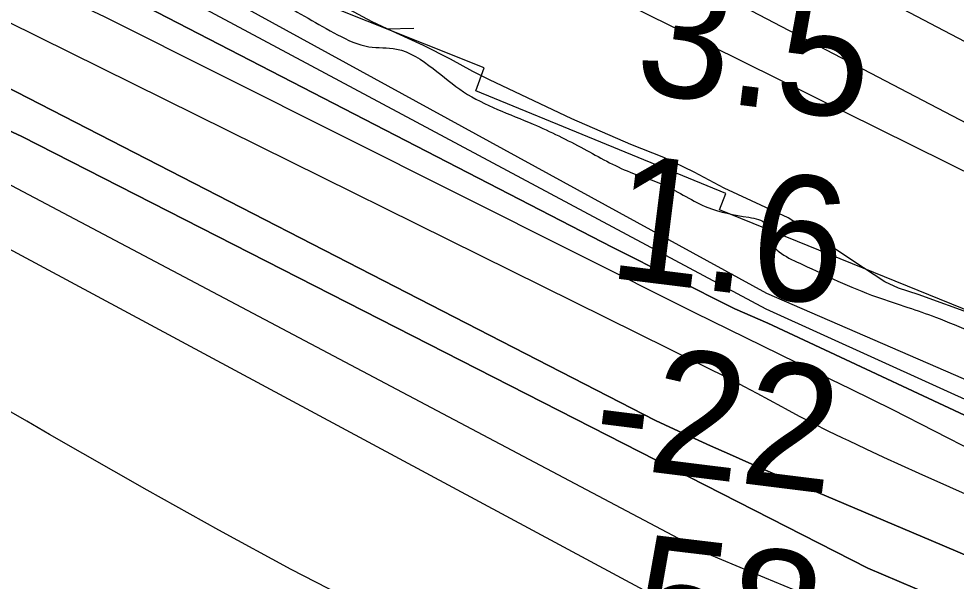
# Model space of a CAD drawing. Extents: x 3855477 to 3893699, y 299188 to 325115.
# Drawn here: x 3869452.2 to 3869952, y 312894.2 to 313194.1 of the extents above; entities that cross this region are included whole.
import ezdxf

# ---------------------------------------------------------------- set-up
doc = ezdxf.new("R2010")
doc.units = 0
for name, color, linetype in [('V-LEVE-TOET', 7, 'Continuous'), ('V-RIVR-EDGE', 7, 'Continuous'), ('V-RIVR-RANG', 7, 'Continuous'), ('V-RRAP-FSHR', 7, 'Continuous'), ('V-RRAP-RVMT', 7, 'Continuous'), ('V-TOPO-DPTH', 7, 'Continuous'), ('V-TOPO-MAJR', 7, 'Continuous'), ('V-TOPO-MINR', 7, 'Continuous'), ('V-TOPO-WATR', 7, 'Continuous'), ('V-WETL-SWMP', 7, 'Continuous')]:
    doc.layers.add(name, color=color, linetype=linetype)

msp = doc.modelspace()

# ---------------------------------------------------------------- linework, layer by layer
at = {"layer": 'V-LEVE-TOET'}
msp.add_lwpolyline([(3870483.83, 312930.45), (3870400.03, 312970.62), (3870282.49, 313030.62), (3870168.2, 313087.33), (3870089.66, 313121.34), (3869985.9, 313166.56), (3869890.75, 313216.6), (3869788.66, 313268.33), (3869723.6, 313302.66), (3869654.42, 313332.93), (3869647.09, 313334.62), (3869639.34, 313335.49), (3869634.83, 313333.07), (3869631.11, 313325.34), (3869634.31, 313315.93), (3869661.91, 313294.11), (3869795.29, 313223.39), (3870005.53, 313113.36), (3870137.31, 313047.55), (3870273.98, 312980.07), (3870450.12, 312896.4), (3870679.92, 312781.34)], dxfattribs=at)
at = {"layer": 'V-RIVR-EDGE'}
msp.add_spline([(3867582.29, 314425.34), (3867570.7, 314413.42), (3867561.9, 314399.49), (3867550.32, 314391.15), (3867541.15, 314390.38), (3867531.59, 314390.4), (3867522.02, 314390.02), (3867512.44, 314382.87), (3867495.68, 314373.35), (3867474.93, 314362.64), (3867471.72, 314356.27), (3867471.71, 314349.9), (3867475.67, 314341.92), (3867482.44, 314337.52), (3867500.36, 314332.29), (3867521.43, 314311.91), (3867531.76, 314299.93), (3867548.07, 314284.35), (3867556.42, 314277.55), (3867575.52, 314264.75), (3867584.26, 314254.37), (3867636.39, 314222.36), (3867672.99, 314198.35), (3867705.22, 314175.56), (3867737.06, 314158.34), (3867766.11, 314143.52), (3867790, 314131.11), (3867850.11, 314105.46), (3867890.7, 314081.84), (3867921.35, 314066.22), (3867959.17, 314047), (3867986.24, 314034.98), (3868009.33, 314026.95), (3868028.43, 314015.34), (3868064.65, 313995.73), (3868104.06, 313976.1), (3868147.04, 313952.48), (3868180.87, 313935.26), (3868208.33, 313918.45), (3868219.07, 313910.46), (3868229.43, 313907.64), (3868250.13, 313899.62), (3868271.22, 313888.41), (3868285.55, 313877.61), (3868302.66, 313868.01), (3868316.59, 313862.79), (3868322.16, 313856.4), (3868330.11, 313849.21), (3868343.24, 313840.81), (3868349.61, 313837.6), (3868358.36, 313830.41), (3868387.79, 313805.23), (3868410.06, 313784.84), (3868456.61, 313753.64), (3868485.26, 313737.23), (3868537.4, 313710), (3868597.13, 313686.74), (3868646.49, 313665.9), (3868711.78, 313634.65), (3868749.19, 313615.03), (3868765.51, 313608.21), (3868796.55, 313589.01), (3868822.83, 313577.78), (3868848.31, 313567.76), (3868871, 313559.73), (3868898.47, 313545.31), (3868915.58, 313535.31), (3868960.56, 313512.88), (3869001.15, 313489.66), (3869041.75, 313467.64), (3869087.54, 313451.99), (3869121.39, 313439.95), (3869149.26, 313428.72), (3869214.54, 313397.47), (3869284.6, 313363.42), (3869330.76, 313336.21), (3869378.92, 313312.18), (3869402.01, 313300.56), (3869415.93, 313289.37), (3869427.46, 313279.38), (3869443.78, 313271.37), (3869462.89, 313262.55), (3869493.56, 313253.71), (3869509.87, 313244.9), (3869519.81, 313235.71), (3869534.94, 313226.11), (3869554.85, 313222.87), (3869566.01, 313222.84), (3869573.57, 313215.65), (3869591.07, 313203.25), (3869622.11, 313185.64), (3869638.84, 313179.22), (3869653.58, 313177.99), (3869673.08, 313167.58), (3869689.39, 313155.18), (3869726.41, 313137.96), (3869753.48, 313124.74), (3869778.16, 313112.32), (3869796.08, 313105.5), (3869819.56, 313093.49), (3869841.47, 313088.25), (3869850.23, 313084.64), (3869851.8, 313078.26), (3869870.1, 313063.07), (3869888.81, 313054.26), (3869909.51, 313045.84), (3869926.24, 313040.22), (3869940.97, 313035), (3869980.78, 313019.36), (3870015.83, 313008.91), (3870055.23, 312989.29), (3870088.68, 312974.46), (3870109.39, 312969.23), (3870136.07, 312959.99), (3870160.36, 312952.36), (3870180.66, 312942.35), (3870199.36, 312931.14), (3870228.02, 312916.33), (3870260.26, 312899.91), (3870278.95, 312884.32), (3870286.52, 312882.7), (3870300.85, 312877.49), (3870314.37, 312863.9), (3870325.91, 312854.71), (3870335.87, 312853.09), (3870357.77, 312847.86), (3870378.08, 312839.04), (3870391.21, 312830.24), (3870400.36, 312825.83), (3870408.33, 312825.01), (3870427.03, 312814.21), (3870437.39, 312810.99), (3870458.09, 312802.17), (3870488.75, 312790.54), (3870513.44, 312784.9), (3870539.32, 312774.87), (3870566.4, 312763.65), (3870603.03, 312751.2), (3870627.72, 312744.37), (3870669.53, 312730.31), (3870694.62, 312723.48), (3870723.29, 312712.65), (3870753.96, 312705.79), (3870781.04, 312694.57), (3870802.95, 312692.52), (3870822.08, 312692.87), (3870839.61, 312692.43), (3870852.76, 312690.41), (3870865.89, 312682), (3870876.65, 312679.19), (3870890.59, 312676.76)], degree=3, dxfattribs=at)
at = {"layer": 'V-RRAP-FSHR'}
msp.add_lwpolyline([(3871602.87, 313190.2), (3871185.8, 312936.48), (3870905.92, 312770.89), (3870843.23, 312744.92), (3870807.14, 312741.17), (3870750.94, 312744.78), (3870697.25, 312759.19), (3870568.11, 312806.07), (3870416.59, 312877.07), (3870181.27, 313001.46), (3869748.65, 313215.72), (3869431.78, 313373.7), (3868927.11, 313605.24), (3868538.28, 313795.44), (3868231.97, 313919.82), (3868099.9, 313980.44), (3867809.06, 314124.21), (3867706.83, 314178.67)], dxfattribs=at)
at = {"layer": 'V-RRAP-RVMT'}
for p, q in [((3869700.33, 313167.94), (3869565.34, 313222.01)), ((3869695.97, 313155.79), (3869700.33, 313167.94)), ((3869829.11, 313101.04), (3869695.97, 313155.79)), ((3869825.75, 313092.2), (3869829.11, 313101.04)), ((3869961.03, 313037.3), (3869825.75, 313092.2))]:
    msp.add_line(p, q, dxfattribs=at)
at = {"layer": 'V-TOPO-DPTH'}
for points in [[(3871788.78, 312574.43), (3871135.21, 312612.09), (3871133.06, 312611.63), (3871132.26, 312611.78), (3871131.98, 312611.97), (3871131.86, 312612.08), (3870301.38, 312853.86), (3870297.67, 312854.81), (3870293.99, 312855.86), (3870290.35, 312857.06), (3870286.74, 312858.35), (3870283.23, 312859.86), (3870279.81, 312861.54), (3869851.1, 313047.71), (3869392.89, 313298.61)], [(3869415.49, 313254.76), (3869768.86, 313072.11), (3869833.93, 313039.5), (3869851.61, 313031.84), (3870257.21, 312841.96), (3870268.72, 312837.95), (3870280.31, 312834.15), (3870291.99, 312830.66), (3870303.74, 312827.38), (3870618.77, 312700.9), (3870621.99, 312698.78), (3871134.74, 312592.96), (3871832.99, 312524.8)], [(3869415.49, 313254.76), (3869768.86, 313072.11), (3869833.93, 313039.5), (3869851.61, 313031.84), (3870257.21, 312841.96), (3870268.72, 312837.95), (3870280.31, 312834.15), (3870291.99, 312830.66), (3870303.74, 312827.38), (3870618.77, 312700.9), (3870621.99, 312698.78), (3871134.74, 312592.96), (3871832.99, 312524.8)], [(3870048.25, 312899.88), (3869932.26, 312951.68), (3869922.83, 312955.93), (3869913.42, 312960.22), (3869904.04, 312964.58), (3869894.67, 312968.99), (3869891.5, 312970.49), (3869883.77, 312974.24), (3869876.09, 312978.09), (3869868.48, 312982.07), (3869860.92, 312986.14), (3869859.09, 312987.15), (3869852.46, 312990.77), (3869845.83, 312994.37), (3869839.18, 312997.94), (3869832.51, 313001.48), (3869446.05, 313192.68)], [(3870048.25, 312899.88), (3869932.26, 312951.68), (3869922.83, 312955.93), (3869913.42, 312960.22), (3869904.04, 312964.58), (3869894.67, 312968.99), (3869891.5, 312970.49), (3869883.77, 312974.24), (3869876.09, 312978.09), (3869868.48, 312982.07), (3869860.92, 312986.14), (3869859.09, 312987.15), (3869852.46, 312990.77), (3869845.83, 312994.37), (3869839.18, 312997.94), (3869832.51, 313001.48), (3869446.05, 313192.68)], [(3869393.91, 313184.35), (3869791.65, 312979.98), (3869801.64, 312975.23), (3869820.91, 312966.47), (3869831.13, 312961.87), (3869841.37, 312957.32), (3869851.65, 312952.85), (3869861.94, 312948.43), (3869944.56, 312913.35), (3869996.17, 312891.38), (3870047.76, 312869.36), (3870099.3, 312847.26), (3870150.83, 312825.1), (3870270.4, 312773.56), (3870275.97, 312771.23), (3870281.57, 312768.98), (3870287.21, 312766.86), (3870292.89, 312764.81), (3870298.6, 312762.84), (3870304.31, 312760.89), (3870310.03, 312758.96), (3870660.87, 312605.22)], [(3870660.87, 312605.22), (3870310.03, 312758.96), (3870304.31, 312760.89), (3870298.6, 312762.84), (3870292.89, 312764.81), (3870287.21, 312766.86), (3870281.57, 312768.98), (3870275.97, 312771.23), (3870270.4, 312773.56), (3870150.83, 312825.1), (3870099.3, 312847.26), (3870047.76, 312869.36), (3869996.17, 312891.38), (3869944.56, 312913.35), (3869861.94, 312948.43), (3869851.65, 312952.85), (3869841.37, 312957.32), (3869831.13, 312961.87), (3869820.91, 312966.47), (3869801.64, 312975.23), (3869791.65, 312979.98), (3869393.91, 313184.35)], [(3869408.33, 313152.35), (3869453.92, 313131.39), (3869904.88, 312901.15), (3869938.3, 312887), (3869971.59, 312872.59), (3870004.71, 312857.77), (3870037.71, 312842.68), (3870094.77, 312816.18), (3870113.88, 312807.26), (3870132.95, 312798.27), (3870151.98, 312789.18), (3870170.98, 312780.04), (3870173.84, 312778.65), (3870191.5, 312770.42), (3870209.32, 312762.56), (3870227.36, 312755.23), (3870245.56, 312748.27), (3870260.43, 312742.84), (3870271.32, 312738.9), (3870282.23, 312735), (3870293.16, 312731.17), (3870304.1, 312727.38), (3870362.61, 312707.34), (3870709.76, 312568.86)], [(3870709.76, 312568.86), (3870362.61, 312707.34), (3870304.1, 312727.38), (3870293.16, 312731.17), (3870282.23, 312735), (3870271.32, 312738.9), (3870260.43, 312742.84), (3870245.56, 312748.27), (3870227.36, 312755.23), (3870209.32, 312762.56), (3870191.5, 312770.42), (3870173.84, 312778.65), (3870170.98, 312780.04), (3870151.98, 312789.18), (3870132.95, 312798.27), (3870113.88, 312807.26), (3870094.77, 312816.18), (3870037.71, 312842.68), (3870004.71, 312857.77), (3869971.59, 312872.59), (3869938.3, 312887), (3869904.88, 312901.15), (3869453.92, 313131.39), (3869408.33, 313152.35)]]:
    msp.add_lwpolyline(points, dxfattribs=at)
at = {"layer": 'V-TOPO-MAJR'}
msp.add_lwpolyline([(3871939.21, 312369.16), (3871209.99, 312487.64), (3870765.08, 312525.47), (3870759.91, 312527.73), (3870754.7, 312529.9), (3870749.4, 312531.76), (3870744.02, 312533.31), (3870738.54, 312534.4), (3870732.97, 312535.18), (3870296.81, 312695.9), (3870282.95, 312700.92), (3870269.12, 312706.03), (3870255.31, 312711.2), (3870187.34, 312736.89), (3869911.02, 312869.46), (3869895.94, 312876.46), (3869880.72, 312883.13), (3869865.39, 312889.58), (3869850.01, 312895.93), (3869834.67, 312902.34), (3869819.36, 312908.85), (3869423.85, 313117.93)], dxfattribs=at)
at = {"layer": 'V-TOPO-MINR'}
for points in [[(3871768.72, 312562.31), (3871129.53, 312602.24), (3870665.92, 312721.3), (3870291.07, 312843.74), (3870285.5, 312845.2), (3870279.95, 312846.76), (3870274.46, 312848.48), (3870268.99, 312850.3), (3870260.15, 312853.38), (3869850.71, 313039.24), (3869403.46, 313278.55)], [(3871832.99, 312524.8), (3871134.74, 312592.96), (3870621.99, 312698.78), (3870618.77, 312700.9), (3870303.74, 312827.38), (3870291.99, 312830.66), (3870280.31, 312834.15), (3870268.72, 312837.95), (3870257.21, 312841.96), (3869851.61, 313031.84), (3869833.93, 313039.5), (3869768.86, 313072.11), (3869415.49, 313254.76)], [(3871832.32, 312505.77), (3871134.95, 312580.89), (3870651.28, 312675.6), (3870317.52, 312808.98), (3870299.06, 312814.47), (3870280.7, 312820.28), (3870262.49, 312826.56), (3870244.4, 312833.16), (3869984.71, 312951.31), (3869962.63, 312962.88), (3869940.47, 312974.3), (3869918.2, 312985.51), (3869895.86, 312996.58), (3869885.21, 313001.79), (3869867.06, 313010.66), (3869848.92, 313019.53), (3869830.76, 313028.39), (3869812.61, 313037.24), (3869498.28, 313194.96), (3869473.77, 313206.73), (3869449, 313217.95)], [(3870048.25, 312899.88), (3869932.26, 312951.68), (3869922.83, 312955.93), (3869913.42, 312960.22), (3869904.04, 312964.58), (3869894.67, 312968.99), (3869891.5, 312970.49), (3869883.77, 312974.24), (3869876.09, 312978.09), (3869868.48, 312982.07), (3869860.92, 312986.14), (3869859.09, 312987.15), (3869852.46, 312990.77), (3869845.83, 312994.37), (3869839.18, 312997.94), (3869832.51, 313001.48), (3869446.05, 313192.68)], [(3870660.87, 312605.22), (3870310.03, 312758.96), (3870304.31, 312760.89), (3870298.6, 312762.84), (3870292.89, 312764.81), (3870287.21, 312766.86), (3870281.57, 312768.98), (3870275.97, 312771.23), (3870270.4, 312773.56), (3870150.83, 312825.1), (3870099.3, 312847.26), (3870047.76, 312869.36), (3869996.17, 312891.38), (3869944.56, 312913.35), (3869861.94, 312948.43), (3869851.65, 312952.85), (3869841.37, 312957.32), (3869831.13, 312961.87), (3869820.91, 312966.47), (3869801.64, 312975.23), (3869791.65, 312979.98), (3869393.91, 313184.35)], [(3870709.76, 312568.86), (3870362.61, 312707.34), (3870304.1, 312727.38), (3870293.16, 312731.17), (3870282.23, 312735), (3870271.32, 312738.9), (3870260.43, 312742.84), (3870245.56, 312748.27), (3870227.36, 312755.23), (3870209.32, 312762.56), (3870191.5, 312770.42), (3870173.84, 312778.65), (3870170.98, 312780.04), (3870151.98, 312789.18), (3870132.95, 312798.27), (3870113.88, 312807.26), (3870094.77, 312816.18), (3870037.71, 312842.68), (3870004.71, 312857.77), (3869971.59, 312872.59), (3869938.3, 312887), (3869904.88, 312901.15), (3869453.92, 313131.39), (3869408.33, 313152.35)], [(3871965.5, 312345.33), (3871253.28, 312470.26), (3870776.91, 312456.05), (3870296.91, 312658.75), (3870294.04, 312661.42), (3870292.32, 312662.36), (3870291.4, 312662.74), (3870288.45, 312663.81), (3870286.04, 312664.68), (3870283.63, 312665.57), (3870281.23, 312666.47), (3870278.83, 312667.37), (3869815.54, 312873.69), (3869808.21, 312878.01), (3869800.77, 312882.1), (3869793.13, 312885.84), (3869785.38, 312889.35), (3869392.2, 313100.84)], [(3869996.41, 312704.2), (3869889.38, 312758.87), (3869881.98, 312762.57), (3869874.55, 312766.18), (3869867.05, 312769.66), (3869859.51, 312773.05), (3869856.08, 312774.55), (3869850.22, 312777.13), (3869844.36, 312779.69), (3869838.49, 312782.25), (3869832.63, 312784.8), (3869826.77, 312787.39), (3869820.95, 312790.03), (3869815.15, 312792.75), (3869809.39, 312795.51), (3869675.75, 312860.75), (3869636.49, 312880.38), (3869597.51, 312900.52), (3869558.92, 312921.42), (3869520.6, 312942.81), (3869468.61, 312972.52), (3869456.5, 312979.47), (3869444.43, 312986.48)]]:
    msp.add_lwpolyline(points, dxfattribs=at)
at = {"layer": 'V-TOPO-WATR'}
msp.add_lwpolyline([(3871788.78, 312574.43), (3871135.21, 312612.09), (3871133.06, 312611.63), (3871132.26, 312611.78), (3871131.98, 312611.97), (3871131.86, 312612.08), (3870301.38, 312853.86), (3870297.67, 312854.81), (3870293.99, 312855.86), (3870290.35, 312857.06), (3870286.74, 312858.35), (3870283.23, 312859.86), (3870279.81, 312861.54), (3869851.1, 313047.71), (3869392.89, 313298.61)], dxfattribs=at)
at = {"layer": 'V-WETL-SWMP'}
msp.add_line((3869648.48, 313188.83), (3869662.81, 313189.06), dxfattribs=at)
for points in [[(3869921.27, 313050.39), (3869913.88, 313053.85), (3869902.62, 313061.24), (3869862.37, 313087.96), (3869828.23, 313103.76), (3869812.21, 313112.4), (3869796.18, 313120.07), (3869778.59, 313127.17), (3869746.99, 313140.77), (3869703.14, 313161.52), (3869694.26, 313166.04), (3869682.39, 313172.61), (3869667.9, 313179.79), (3869653.6, 313186.38), (3869640.66, 313192.57), (3869628.3, 313199.15)], [(3870458.39, 312812.47), (3870438.92, 312820.15), (3870415.75, 312830.56), (3870379.91, 312845.6), (3870363.69, 312851.37), (3870352.43, 312856.16), (3870337.03, 312862.49), (3870322.7, 312871.1), (3870295.41, 312889.96), (3870282.19, 312898.52), (3870268.28, 312907.71), (3870249.99, 312917.55), (3870221.79, 312930.34), (3870207.02, 312937.65), (3870190.31, 312946.93), (3870167.47, 312958.33), (3870124.72, 312976.12), (3870093.37, 312987.71), (3870037.92, 313006.13), (3869987.88, 313027.38), (3869962.04, 313036.07), (3869931.68, 313047.13), (3869921.27, 313050.39)]]:
    msp.add_lwpolyline(points, dxfattribs=at)

# ---------------------------------------------------------------- texts
at = {"layer": 'V-RIVR-RANG'}
for s, rotation, p in [('3.5', 352.8983, (3869779.31, 313155.29)), ('1.6', 352.8983, (3869765.36, 313056.26)), ('-22', 352.8983, (3869756.38, 312956.6)), ('-58', 353.1821, (3869747.52, 312856.53))]:
    msp.add_text(s, height=67, rotation=rotation, dxfattribs=at).set_placement(p)

doc.saveas('drawing.dxf')
